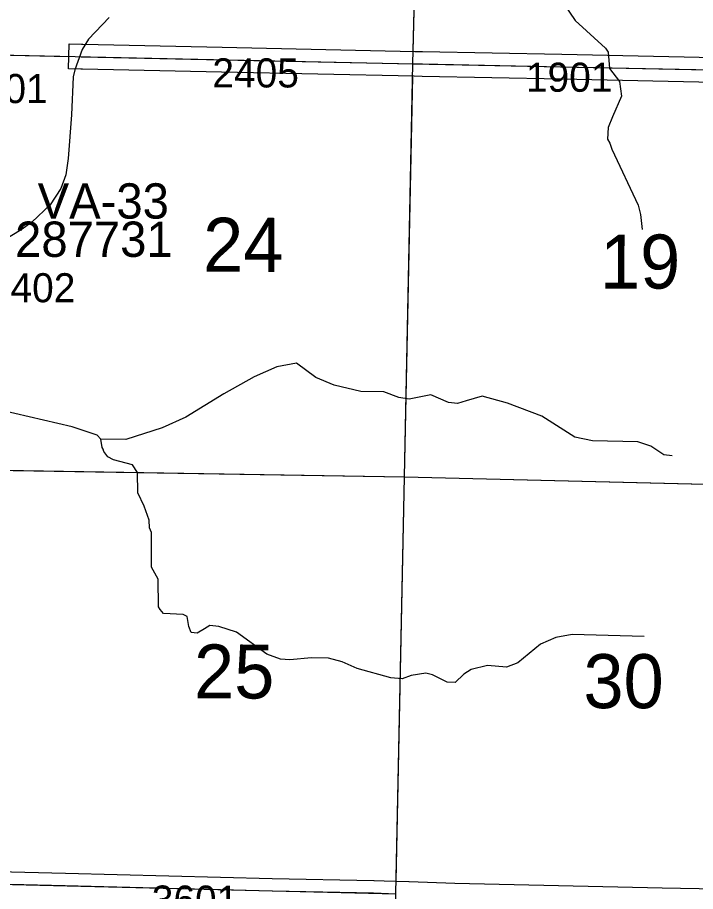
# Model space of a CAD drawing. Extents: x -132.8 to -73.3, y -60 to -26.
# Drawn here: x -92.93 to -91.298, y -44.128 to -42.024 of the extents above; entities that cross this region are included whole.
import ezdxf

# ---------------------------------------------------------------- set-up
doc = ezdxf.new("R2010")
doc.units = 0
for name, color, linetype in [('tdCoHydroRiver', 7, 'Continuous'), ('tdCoSecRdNmbr', 7, 'Continuous'), ('tdCoSecRteBand', 7, 'Continuous'), ('tdCoSecRteCL', 7, 'Continuous'), ('tdCoSectLine', 7, 'Continuous'), ('tdCoSectLinePart', 7, 'Continuous'), ('tdCoSectNmbr', 7, 'Continuous'), ('tdCoStrucSecCoName', 7, 'Continuous'), ('tdCoStrucSecFHWANum', 7, 'Continuous'), ('tdCoSurfEarth', 7, 'Continuous'), ('tdCoSurfGravel', 7, 'Continuous'), ('tdCoTwpBndry', 7, 'Continuous'), ('tdCoTwpBndryShd', 7, 'Continuous')]:
    doc.layers.add(name, color=color, linetype=linetype)

msp = doc.modelspace()

# ---------------------------------------------------------------- linework, layer by layer
at = {"layer": 'tdCoHydroRiver'}
for points in [[(-91.6163, -41.9888), (-91.5872, -42.032), (-91.5144, -42.0982), (-91.5083, -42.1078), (-91.5044, -42.1473), (-91.4808, -42.1784), (-91.4761, -42.2137), (-91.4977, -42.2638), (-91.5076, -42.2888), (-91.5098, -42.3171), (-91.5037, -42.3267), (-91.4993, -42.341), (-91.4358, -42.4764), (-91.43, -42.4986), (-91.426, -42.535)], [(-92.709, -42.0242), (-92.759, -42.0768), (-92.7738, -42.1017), (-92.7915, -42.1501)], [(-92.7915, -42.1501), (-92.7959, -42.1672), (-92.7994, -42.2586), (-92.8079, -42.3641), (-92.8135, -42.4034), (-92.8252, -42.4363), (-92.8512, -42.4752), (-92.8947, -42.5169), (-92.9203, -42.5352), (-92.997, -42.581), (-93.0133, -42.6027), (-93.0165, -42.6074), (-93.041, -42.6463), (-93.1482, -42.7907), (-93.1676, -42.8171)], [(-92.7288, -43.0393), (-92.7381, -43.0296), (-92.7977, -43.0094), (-92.9704, -42.9696), (-92.9985, -42.9532), (-93.0201, -42.9291), (-93.0705, -42.8507), (-93.0859, -42.8315), (-93.144, -42.8208), (-93.1676, -42.8171)], [(-91.3536, -43.0791), (-91.3741, -43.0771), (-91.4052, -43.0559), (-91.4366, -43.0458), (-91.5454, -43.0435), (-91.5878, -43.0348), (-91.6673, -42.9842), (-91.7503, -42.9525), (-91.8114, -42.9355), (-91.8496, -42.9473), (-91.8702, -42.9532), (-91.8922, -42.9511), (-91.9345, -42.9329), (-91.9867, -42.9428), (-92.0119, -42.9391), (-92.0479, -42.9258), (-92.1031, -42.9246), (-92.1675, -42.9091), (-92.2113, -42.8908), (-92.258, -42.8567), (-92.3055, -42.8652), (-92.3596, -42.8893), (-92.4331, -42.9303), (-92.5242, -42.9868), (-92.5815, -43.0124), (-92.6689, -43.0405), (-92.7288, -43.0393)], [(-91.4211, -43.5146), (-91.5946, -43.5094), (-91.6342, -43.5165), (-91.6708, -43.5331), (-91.7254, -43.5777), (-91.7524, -43.5881), (-91.7981, -43.584), (-91.8378, -43.5942), (-91.8553, -43.6049), (-91.8763, -43.625), (-91.8952, -43.6246), (-91.9311, -43.6065), (-91.9468, -43.603), (-91.9817, -43.6086), (-92.0039, -43.616), (-92.0307, -43.6139), (-92.1123, -43.5916), (-92.1482, -43.5751), (-92.1812, -43.5665), (-92.2222, -43.5657), (-92.2744, -43.5709), (-92.2964, -43.5689), (-92.3293, -43.5571), (-92.4024, -43.5036), (-92.4447, -43.49), (-92.4668, -43.488), (-92.4795, -43.4956), (-92.4971, -43.5063), (-92.5113, -43.5044), (-92.5173, -43.4901), (-92.5215, -43.4664), (-92.5309, -43.4614), (-92.5782, -43.4589), (-92.5859, -43.4492), (-92.5905, -43.4428), (-92.5907, -43.3766), (-92.6074, -43.3478), (-92.6073, -43.2642), (-92.6118, -43.2531), (-92.613, -43.2341), (-92.6249, -43.2008), (-92.64, -43.1689), (-92.6406, -43.12), (-92.6528, -43.1008), (-92.6983, -43.0888), (-92.7124, -43.0822), (-92.7216, -43.0694), (-92.723, -43.0631), (-92.7261, -43.0598), (-92.7288, -43.0393)]]:
    msp.add_lwpolyline(points, dxfattribs=at)
at = {"layer": 'tdCoSecRteBand'}
for points in [[(-91.2163, -42.1814), (-91.6204, -42.1728), (-91.9555, -42.1662), (-91.9748, -42.1659), (-91.9748, -42.1659), (-91.9748, -42.1659), (-92.4382, -42.156), (-92.7733, -42.1489), (-92.7734, -42.1489), (-92.7734, -42.1489), (-92.774, -42.1488), (-92.7767, -42.1488), (-92.8067, -42.1481), (-92.8053, -42.0881), (-92.7753, -42.0888), (-92.7726, -42.0889), (-92.7726, -42.0889), (-92.7726, -42.0889), (-92.772, -42.0889), (-92.4369, -42.096), (-91.9736, -42.1059), (-91.9544, -42.1063), (-91.6192, -42.1128), (-91.6192, -42.1128), (-91.6192, -42.1128), (-91.215, -42.1214)], [(-92.9774, -44.0801), (-92.8141, -44.084), (-92.814, -44.084), (-92.814, -44.084), (-92.3162, -44.0968), (-92.0719, -44.1017), (-92.0717, -44.1017), (-92.0715, -44.1017), (-92.0472, -44.1025), (-92.0175, -44.1035), (-91.9878, -44.1039), (-91.9878, -44.1045), (-91.9872, -44.1045), (-91.8768, -44.1081), (-91.3777, -44.1197), (-91.0675, -44.1249)]]:
    msp.add_lwpolyline(points, dxfattribs=at)
at = {"layer": 'tdCoSecRteCL'}
for points in [[(-92.776, -42.1188), (-92.7733, -42.1189), (-92.7727, -42.1189), (-92.4376, -42.126), (-91.9742, -42.1359), (-91.955, -42.1363), (-91.6198, -42.1428), (-91.2156, -42.1514), (-90.9908, -42.1562)], [(-93.0077, -44.1098), (-92.9817, -44.11), (-92.8148, -44.1139), (-92.3169, -44.1268), (-92.0725, -44.1317), (-92.0182, -44.1335)]]:
    msp.add_lwpolyline(points, dxfattribs=at)
at = {"layer": 'tdCoSectLine'}
for points in [[(-91.9777, -42.1358), (-91.9531, -41.1396)], [(-92.9758, -42.1142), (-91.9777, -42.1358)], [(-91.9983, -43.1303), (-91.9777, -42.1358)], [(-91.9777, -42.1358), (-90.9912, -42.1562)], [(-92.9901, -43.1138), (-91.9983, -43.1303)], [(-92.0186, -44.1335), (-91.9983, -43.1303)], [(-91.9983, -43.1303), (-91.0131, -43.1542)], [(-93.0081, -44.1098), (-92.0186, -44.1335)]]:
    msp.add_lwpolyline(points, dxfattribs=at)
at = {"layer": 'tdCoSectLinePart'}
for points in [[(-91.9769, -42.1055), (-91.9539, -41.1691)], [(-92.9457, -42.1149), (-92.8064, -42.1179)], [(-91.9983, -43.1303), (-91.9783, -42.1655)], [(-92.963, -43.1142), (-91.9983, -43.1303)], [(-92.018, -44.1035), (-91.9983, -43.1303)], [(-91.9983, -43.1303), (-91.0437, -43.1535)]]:
    msp.add_lwpolyline(points, dxfattribs=at)
at = {"layer": 'tdCoSurfEarth'}
msp.add_lwpolyline([(-92.776, -42.1188), (-92.7733, -42.1189), (-92.7727, -42.1189), (-92.4376, -42.126), (-91.9742, -42.1359), (-91.955, -42.1363)], dxfattribs=at)
at = {"layer": 'tdCoSurfGravel'}
for points in [[(-91.955, -42.1363), (-91.6198, -42.1428), (-91.2156, -42.1514), (-90.9908, -42.1562)], [(-97.5057, -44.0015), (-97.0626, -44.0111), (-97.0096, -44.0125), (-96.5883, -44.0239), (-96.1173, -44.0375), (-96.0045, -44.0402), (-95.6401, -44.0488), (-95.1558, -44.0609), (-95.0063, -44.064), (-94.6986, -44.0703), (-94.1817, -44.0816), (-94.0044, -44.0862), (-93.6993, -44.094), (-93.3141, -44.1028), (-93.1428, -44.1085), (-93.0077, -44.1098), (-92.9817, -44.11), (-92.8148, -44.1139), (-92.3169, -44.1268), (-92.0725, -44.1317), (-92.0182, -44.1335)]]:
    msp.add_lwpolyline(points, dxfattribs=at)
at = {"layer": 'tdCoTwpBndry'}
for points in [[(-91.977, -42.1058), (-91.9539, -41.1696)], [(-92.018, -44.1035), (-91.9983, -43.1303), (-91.9783, -42.1658)]]:
    msp.add_lwpolyline(points, dxfattribs=at)
at = {"layer": 'tdCoTwpBndryShd'}
msp.add_lwpolyline([(-92.2743, -57.032), (-92.2518, -56.028), (-92.2293, -55.0237), (-92.2075, -54.0216), (-92.1836, -53.016), (-92.1629, -52.0126), (-92.1478, -51.118), (-92.1252, -50.1181), (-92.1033, -49.1189), (-92.0821, -48.1192), (-92.0629, -47.1218), (-92.0433, -46.1229), (-92.032, -45.1275), (-92.0186, -44.1335), (-91.9983, -43.1303), (-91.9777, -42.1358), (-91.9531, -41.1396), (-91.9307, -40.1419), (-91.9134, -39.1669), (-91.8874, -38.1687)], dxfattribs=at)

# ---------------------------------------------------------------- texts
at = {"layer": 'tdCoSecRdNmbr'}
for s, rotation, p in [('2405', 359.9303, (-92.4606, -42.1926)), ('1901', 359.931, (-91.7059, -42.203)), ('2401', 359.93, (-93.0651, -42.2303)), ('2402', 359.93, (-92.9985, -42.7097)), ('3601', 359.9302, (-92.6064, -44.1838))]:
    msp.add_text(s, height=0.07, rotation=rotation, dxfattribs=at).set_placement(p)
at = {"layer": 'tdCoSectNmbr'}
for s, rotation, p in [('24', 359.9303, (-92.4829, -42.6364)), ('19', 359.931, (-91.5278, -42.6767)), ('25', 359.9302, (-92.5048, -43.6635)), ('30', 359.9309, (-91.5676, -43.6868))]:
    msp.add_text(s, height=0.13, rotation=rotation, dxfattribs=at).set_placement(p)
at = {"layer": 'tdCoStrucSecCoName'}
msp.add_text('VA-33', height=0.085, dxfattribs=at).set_placement((-92.881, -42.5085))
at = {"layer": 'tdCoStrucSecFHWANum'}
msp.add_text('287731', height=0.085, dxfattribs=at).set_placement((-92.9353, -42.6006))

doc.saveas('drawing.dxf')
